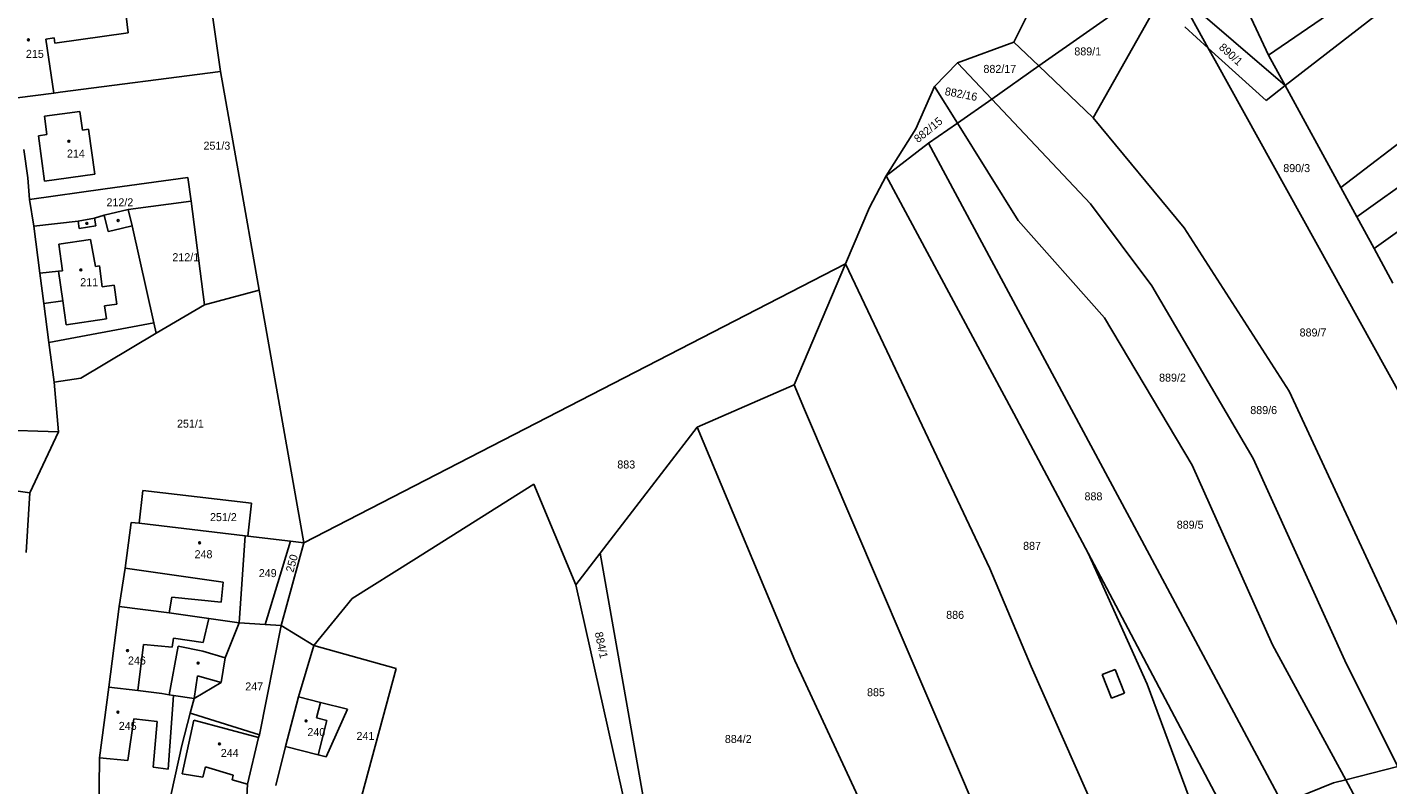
# Model space of a CAD drawing. Extents: x -563148 to -561712, y -1182311 to -1179502.
# Drawn here: x -562585.8 to -562330.8, y -1180248.7 to -1180106.8 of the extents above; entities that cross this region are included whole.
import ezdxf

# ---------------------------------------------------------------- set-up
doc = ezdxf.new("R2010")
doc.units = 0
for name, color, linetype in [('Vrstva 55', 7, 'Continuous'), ('Vrstva 56', 7, 'Continuous'), ('Vrstva 57', 7, 'Continuous')]:
    doc.layers.add(name, color=color, linetype=linetype)

msp = doc.modelspace()

# ---------------------------------------------------------------- linework, layer by layer
at = {"layer": 'Vrstva 55'}
for p, q in [((-562336.64, -1180142.34), (-562209.57, -1180051.38)), ((-562333.4, -1180148.29), (-562202.41, -1180053.86)), ((-562279.4, -1180061.6), (-562353.18, -1180112.02)), ((-562350.06, -1180117.75), (-562278.59, -1180062.34)), ((-562364.43, -1180088.07), (-562353.18, -1180112.02)), ((-562393.33, -1180094.45), (-562400.88, -1180109.58)), ((-562551.91, -1180098.37), (-562549.53, -1180115.08)), ((-562396.21, -1180114.06), (-562374.67, -1180098.94)), ((-562370.11, -1180100.51), (-562364.46, -1180110.71)), ((-562350.06, -1180117.75), (-562370.11, -1180100.51)), ((-562374.84, -1180103.99), (-562386.05, -1180123.8)), ((-562368.85, -1180106.73), (-562364.46, -1180110.71)), ((-562339.64, -1180136.85), (-562297.89, -1180104.81)), ((-562400.88, -1180109.58), (-562411.43, -1180113.49)), ((-562400.88, -1180109.58), (-562396.21, -1180114.06)), ((-562364.46, -1180110.71), (-562363.18, -1180113.02)), ((-562364.46, -1180110.71), (-562353.61, -1180120.54)), ((-562411.43, -1180113.49), (-562415.73, -1180117.93)), ((-562411.43, -1180113.49), (-562405.04, -1180120.26)), ((-562405.04, -1180120.26), (-562396.21, -1180114.06)), ((-562396.21, -1180114.06), (-562386.05, -1180123.8)), ((-562363.18, -1180113.02), (-562325.46, -1180181.1)), ((-562353.18, -1180112.02), (-562350.06, -1180117.75)), ((-562579.59, -1180118.96), (-562549.53, -1180115.08)), ((-562549.53, -1180115.08), (-562546.24, -1180133.68)), ((-562587.64, -1180120.04), (-562580.8, -1180119.14)), ((-562580.8, -1180119.14), (-562579.59, -1180118.96)), ((-562415.73, -1180117.93), (-562419.24, -1180125.87)), ((-562415.73, -1180117.93), (-562411.46, -1180124.76)), ((-562353.61, -1180120.54), (-562350.06, -1180117.75)), ((-562350.06, -1180117.75), (-562339.64, -1180136.85)), ((-562411.46, -1180124.76), (-562405.04, -1180120.26)), ((-562405.04, -1180120.26), (-562386.53, -1180139.87)), ((-562582.5, -1180123.47), (-562575.89, -1180122.61)), ((-562582.06, -1180126.92), (-562582.5, -1180123.47)), ((-562575.89, -1180122.61), (-562575.41, -1180126.08)), ((-562368.99, -1180144.41), (-562386.05, -1180123.8)), ((-562583.67, -1180127.18), (-562582.06, -1180126.92)), ((-562582.5, -1180135.63), (-562583.67, -1180127.18)), ((-562575.41, -1180126.08), (-562574.28, -1180125.92)), ((-562574.28, -1180125.92), (-562573.12, -1180134.33)), ((-562419.24, -1180125.87), (-562424.79, -1180134.66)), ((-562416.87, -1180128.55), (-562411.46, -1180124.76)), ((-562411.46, -1180124.76), (-562400.07, -1180143)), ((-562586.37, -1180129.73), (-562585.67, -1180135.03)), ((-562416.87, -1180128.55), (-562424.79, -1180134.66)), ((-562416.87, -1180128.55), (-562377.86, -1180201.21)), ((-562573.12, -1180134.33), (-562582.5, -1180135.63)), ((-562546.24, -1180133.68), (-562542.29, -1180156.04)), ((-562424.79, -1180134.66), (-562427.97, -1180140.56)), ((-562424.79, -1180134.66), (-562400.87, -1180179.16)), ((-562585.67, -1180135.03), (-562585.36, -1180139.06)), ((-562585.36, -1180139.06), (-562571.15, -1180137.11)), ((-562571.15, -1180137.11), (-562555.64, -1180134.98)), ((-562555.64, -1180134.98), (-562555.07, -1180139.37)), ((-562339.64, -1180136.85), (-562336.64, -1180142.34)), ((-562585.36, -1180139.06), (-562584.53, -1180144.08)), ((-562566.83, -1180140.98), (-562555.07, -1180139.37)), ((-562555.07, -1180139.37), (-562552.56, -1180158.83)), ((-562375.06, -1180155.25), (-562386.53, -1180139.87)), ((-562573.16, -1180142.57), (-562571.34, -1180142.02)), ((-562571.34, -1180142.02), (-562566.83, -1180140.98)), ((-562566.83, -1180140.98), (-562566.11, -1180144.04)), ((-562427.97, -1180140.56), (-562432.45, -1180151.13)), ((-562336.64, -1180142.34), (-562333.4, -1180148.29)), ((-562584.53, -1180144.08), (-562576.24, -1180143.14)), ((-562584.53, -1180144.08), (-562583.39, -1180152.86)), ((-562576.24, -1180143.14), (-562573.16, -1180142.57)), ((-562566.11, -1180144.04), (-562562.05, -1180162.17)), ((-562400.07, -1180143), (-562383.92, -1180161.25)), ((-562349.32, -1180174.96), (-562368.99, -1180144.41)), ((-562333.4, -1180148.29), (-562329.87, -1180154.77)), ((-562533.92, -1180203.37), (-562432.45, -1180151.13)), ((-562432.45, -1180151.13), (-562442.07, -1180173.83)), ((-562432.45, -1180151.13), (-562424.72, -1180167.43)), ((-562583.39, -1180152.86), (-562582.65, -1180158.55)), ((-562552.56, -1180158.83), (-562542.29, -1180156.04)), ((-562542.29, -1180156.04), (-562533.92, -1180203.37)), ((-562356.05, -1180187.57), (-562375.06, -1180155.25)), ((-562582.65, -1180158.55), (-562581.71, -1180165.86)), ((-562552.56, -1180158.83), (-562561.61, -1180164.12)), ((-562562.05, -1180162.17), (-562581.71, -1180165.86)), ((-562383.92, -1180161.25), (-562367.51, -1180188.87)), ((-562561.61, -1180164.12), (-562575.7, -1180172.57)), ((-562581.71, -1180165.86), (-562580.74, -1180173.32)), ((-562424.72, -1180167.43), (-562405.38, -1180208.21)), ((-562575.7, -1180172.57), (-562580.74, -1180173.32)), ((-562580.74, -1180173.32), (-562579.88, -1180182.58)), ((-562442.07, -1180173.83), (-562460.26, -1180181.71)), ((-562442.07, -1180173.83), (-562440.1, -1180178.43)), ((-562349.32, -1180174.96), (-562317.98, -1180242.5)), ((-562397.12, -1180278.81), (-562440.1, -1180178.43)), ((-562400.87, -1180179.16), (-562386.98, -1180205.32)), ((-562579.88, -1180182.58), (-562585.25, -1180194.02)), ((-562478.42, -1180205.34), (-562460.26, -1180181.71)), ((-562460.26, -1180181.71), (-562441.96, -1180225.42)), ((-562338.59, -1180226.14), (-562356.05, -1180187.57)), ((-562367.51, -1180188.87), (-562352.4, -1180222.5)), ((-562585.25, -1180194.02), (-562601.16, -1180191.87)), ((-562513.34, -1180206.57), (-562490.81, -1180192.38)), ((-562490.81, -1180192.38), (-562482.99, -1180211.29)), ((-562585.25, -1180194.02), (-562585.97, -1180205.19)), ((-562564.81, -1180199.74), (-562564.09, -1180193.58)), ((-562564.09, -1180193.58), (-562543.73, -1180195.97)), ((-562543.73, -1180195.97), (-562544.45, -1180202.13)), ((-562567.43, -1180208.13), (-562566.3, -1180199.56)), ((-562564.81, -1180199.74), (-562566.3, -1180199.56)), ((-562544.95, -1180202.07), (-562564.81, -1180199.74)), ((-562544.95, -1180202.07), (-562546.02, -1180218.39)), ((-562544.45, -1180202.13), (-562544.95, -1180202.07)), ((-562536.4, -1180203.07), (-562544.45, -1180202.13)), ((-562536.4, -1180203.07), (-562541.17, -1180218.7)), ((-562533.92, -1180203.37), (-562538.17, -1180218.9)), ((-562533.92, -1180203.37), (-562536.4, -1180203.07)), ((-562377.86, -1180201.21), (-562350.54, -1180252.24)), ((-562482.99, -1180211.29), (-562478.42, -1180205.34)), ((-562469.96, -1180253.12), (-562478.42, -1180205.34)), ((-562386.98, -1180205.32), (-562360.08, -1180256.1)), ((-562568.52, -1180215.3), (-562567.43, -1180208.13)), ((-562513.34, -1180206.57), (-562524.85, -1180213.82)), ((-562405.38, -1180208.21), (-562397.62, -1180226.57)), ((-562482.99, -1180211.29), (-562473.41, -1180253.94)), ((-562532.04, -1180222.61), (-562524.85, -1180213.82)), ((-562570.49, -1180230.45), (-562568.52, -1180215.3)), ((-562568.52, -1180215.3), (-562559.14, -1180216.53)), ((-562559.14, -1180216.53), (-562551.73, -1180217.58)), ((-562551.73, -1180217.58), (-562546.02, -1180218.39)), ((-562546.02, -1180218.39), (-562548.7, -1180224.94)), ((-562546.02, -1180218.39), (-562541.17, -1180218.7)), ((-562542.22, -1180239.37), (-562538.17, -1180218.9)), ((-562541.17, -1180218.7), (-562538.17, -1180218.9)), ((-562538.17, -1180218.9), (-562532.04, -1180222.61)), ((-562532.04, -1180222.61), (-562534.93, -1180232.25)), ((-562532.04, -1180222.61), (-562516.64, -1180226.92)), ((-562352.4, -1180222.5), (-562338.7, -1180247.79)), ((-562548.7, -1180224.94), (-562549.41, -1180229.58)), ((-562441.96, -1180225.42), (-562412.46, -1180288.86)), ((-562397.62, -1180226.57), (-562379.87, -1180266.72)), ((-562338.59, -1180226.14), (-562328.92, -1180245.29)), ((-562516.64, -1180226.92), (-562523.68, -1180253.05)), ((-562572.21, -1180243.66), (-562570.49, -1180230.45)), ((-562570.49, -1180230.45), (-562565.06, -1180231.05)), ((-562565.06, -1180231.05), (-562560.56, -1180231.62)), ((-562560.56, -1180231.62), (-562559.14, -1180231.9)), ((-562549.41, -1180229.58), (-562554.49, -1180232.57)), ((-562559.14, -1180231.9), (-562558.35, -1180232.02)), ((-562558.35, -1180232.02), (-562554.49, -1180232.57)), ((-562554.49, -1180232.57), (-562555.2, -1180235.29)), ((-562534.93, -1180232.25), (-562537.34, -1180241.54)), ((-562534.93, -1180232.25), (-562530.81, -1180233.28)), ((-562530.81, -1180233.28), (-562525.72, -1180234.55)), ((-562556.77, -1180241.34), (-562555.2, -1180235.29)), ((-562555.2, -1180235.29), (-562554.82, -1180235.41)), ((-562554.82, -1180235.41), (-562542.22, -1180239.37)), ((-562525.72, -1180234.55), (-562529.74, -1180243.51)), ((-562559.44, -1180253.27), (-562556.77, -1180241.34)), ((-562544.47, -1180248.58), (-562542.42, -1180239.87)), ((-562542.42, -1180239.87), (-562542.22, -1180239.37)), ((-562537.34, -1180241.54), (-562539.18, -1180248.86)), ((-562531.23, -1180243.13), (-562537.34, -1180241.54)), ((-562572.34, -1180254.7), (-562572.21, -1180243.66)), ((-562529.74, -1180243.51), (-562531.23, -1180243.13)), ((-562338.7, -1180247.79), (-562328.92, -1180245.29)), ((-562544.86, -1180255.73), (-562544.47, -1180248.58)), ((-562350.54, -1180252.24), (-562341.02, -1180248.38)), ((-562341.02, -1180248.38), (-562338.7, -1180247.79)), ((-562338.7, -1180247.79), (-562336.87, -1180251.17))]:
    msp.add_line(p, q, dxfattribs=at)
at = {"layer": 'Vrstva 56'}
for p, q in [((-562567.72, -1180100.44), (-562566.82, -1180107.87)), ((-562580.72, -1180108.82), (-562582.29, -1180109.06)), ((-562582.29, -1180109.06), (-562580.8, -1180119.14)), ((-562580.58, -1180109.77), (-562580.72, -1180108.82)), ((-562566.82, -1180107.87), (-562580.58, -1180109.77)), ((-562570.62, -1180145.1), (-562571.34, -1180142.02)), ((-562576.04, -1180144.5), (-562576.24, -1180143.14)), ((-562572.9, -1180144), (-562576.04, -1180144.5)), ((-562573.16, -1180142.57), (-562572.9, -1180144)), ((-562569.73, -1180144.89), (-562570.62, -1180145.1)), ((-562566.11, -1180144.04), (-562569.73, -1180144.89)), ((-562579.83, -1180147.46), (-562573.88, -1180146.55)), ((-562579.12, -1180152.44), (-562579.83, -1180147.46)), ((-562573.88, -1180146.55), (-562572.99, -1180151.61)), ((-562583.39, -1180152.86), (-562579.87, -1180152.5)), ((-562579.87, -1180152.5), (-562579.12, -1180152.44)), ((-562579.09, -1180158.04), (-562579.87, -1180152.5)), ((-562572.99, -1180151.61), (-562572.23, -1180151.48)), ((-562572.23, -1180151.48), (-562571.71, -1180155.41)), ((-562571.71, -1180155.41), (-562569.45, -1180155.11)), ((-562569.45, -1180155.11), (-562568.96, -1180158.67)), ((-562582.65, -1180158.55), (-562579.09, -1180158.04)), ((-562578.46, -1180162.55), (-562579.09, -1180158.04)), ((-562568.96, -1180158.67), (-562571.27, -1180158.99)), ((-562571.27, -1180158.99), (-562570.93, -1180161.45)), ((-562570.93, -1180161.45), (-562578.46, -1180162.55)), ((-562561.61, -1180164.12), (-562562.05, -1180162.17)), ((-562629.81, -1180181.11), (-562579.88, -1180182.58)), ((-562386.98, -1180205.32), (-562375.92, -1180229.88)), ((-562549.06, -1180210.75), (-562567.43, -1180208.13)), ((-562549.44, -1180214.52), (-562549.06, -1180210.75)), ((-562559.14, -1180216.53), (-562558.69, -1180213.56)), ((-562558.69, -1180213.56), (-562549.44, -1180214.52)), ((-562551.73, -1180217.58), (-562552.82, -1180222.05)), ((-562558.33, -1180221.28), (-562558.63, -1180222.96)), ((-562552.82, -1180222.05), (-562558.33, -1180221.28)), ((-562563.96, -1180222.42), (-562565.06, -1180231.05)), ((-562558.63, -1180222.96), (-562563.96, -1180222.42)), ((-562559.14, -1180231.9), (-562557.46, -1180222.76)), ((-562557.46, -1180222.76), (-562552.83, -1180223.66)), ((-562552.83, -1180223.66), (-562548.7, -1180224.94)), ((-562553.88, -1180228.31), (-562554.49, -1180232.57)), ((-562549.41, -1180229.58), (-562553.88, -1180228.31)), ((-562384.33, -1180228.06), (-562381.91, -1180227.11)), ((-562382.58, -1180232.5), (-562384.33, -1180228.06)), ((-562381.91, -1180227.11), (-562380.17, -1180231.55)), ((-562380.17, -1180231.55), (-562382.58, -1180232.5)), ((-562375.92, -1180229.88), (-562365.57, -1180257.81)), ((-562558.35, -1180232.02), (-562559.34, -1180245.78)), ((-562530.81, -1180233.28), (-562531.54, -1180236.19)), ((-562565.76, -1180236.34), (-562566.88, -1180244.16)), ((-562561.43, -1180236.84), (-562565.76, -1180236.34)), ((-562556.73, -1180246.68), (-562554.57, -1180236.64)), ((-562554.57, -1180236.64), (-562542.42, -1180239.87)), ((-562531.54, -1180236.19), (-562529.6, -1180236.68)), ((-562529.6, -1180236.68), (-562531.23, -1180243.13)), ((-562562.13, -1180245.4), (-562561.43, -1180236.84)), ((-562566.88, -1180244.16), (-562572.21, -1180243.66)), ((-562559.34, -1180245.78), (-562562.13, -1180245.4)), ((-562552.86, -1180247.3), (-562556.73, -1180246.68)), ((-562552.38, -1180245.34), (-562552.86, -1180247.3)), ((-562547.18, -1180246.94), (-562552.38, -1180245.34)), ((-562547.34, -1180247.81), (-562547.18, -1180246.94)), ((-562544.47, -1180248.58), (-562547.34, -1180247.81))]:
    msp.add_line(p, q, dxfattribs=at)
at = {"layer": 'Vrstva 57'}
for centre in [(-562585.54, -1180109.16), (-562577.95, -1180128.18), (-562574.58, -1180143.55), (-562568.72, -1180143.03), (-562575.7, -1180152.28), (-562553.45, -1180203.39), (-562566.95, -1180223.59), (-562553.73, -1180225.91), (-562568.75, -1180235.11), (-562533.52, -1180236.77), (-562549.74, -1180241.07)]:
    msp.add_circle(centre, 0.175, dxfattribs=at)

# ---------------------------------------------------------------- texts
for s, p in [('215', (-562586, -1180112.55)), ('889/1', (-562389.56, -1180112.09)), ('882/17', (-562406.59, -1180115.37)), ('214', (-562578.31, -1180131.22)), ('251/3', (-562552.73, -1180129.75)), ('890/3', (-562350.41, -1180133.95)), ('212/2', (-562570.91, -1180140.36)), ('212/1', (-562558.56, -1180150.64)), ('211', (-562575.82, -1180155.32)), ('889/7', (-562347.35, -1180164.74)), ('889/2', (-562373.68, -1180173.2)), ('889/6', (-562356.59, -1180179.28)), ('251/1', (-562557.69, -1180181.82)), ('883', (-562475.19, -1180189.47)), ('888', (-562387.65, -1180195.44)), ('251/2', (-562551.51, -1180199.33)), ('889/5', (-562370.37, -1180200.75)), ('887', (-562399.16, -1180204.71)), ('248', (-562554.4, -1180206.28)), ('249', (-562542.37, -1180209.82)), ('886', (-562413.57, -1180217.64)), ('246', (-562566.88, -1180226.19)), ('247', (-562544.9, -1180231.05)), ('885', (-562428.4, -1180232.13)), ('245', (-562568.6, -1180238.44)), ('240', (-562533.26, -1180239.6)), ('241', (-562524.06, -1180240.32)), ('884/2', (-562455.04, -1180240.89)), ('244', (-562549.49, -1180243.51))]:
    msp.add_text(s, height=1.5, dxfattribs=at).set_placement(p)
for s, rotation, p in [('890/1', 318.1093, (-562362.6, -1180110.77)), ('882/16', 349.3035, (-562413.92, -1180119.49)), ('882/15', 39.3251, (-562418.84, -1180128.55)), ('250', 74.571, (-562535.91, -1180209.04)), ('884/1', 281.7364, (-562479.42, -1180220.24))]:
    msp.add_text(s, height=1.5, rotation=rotation, dxfattribs=at).set_placement(p)

doc.saveas('drawing.dxf')
